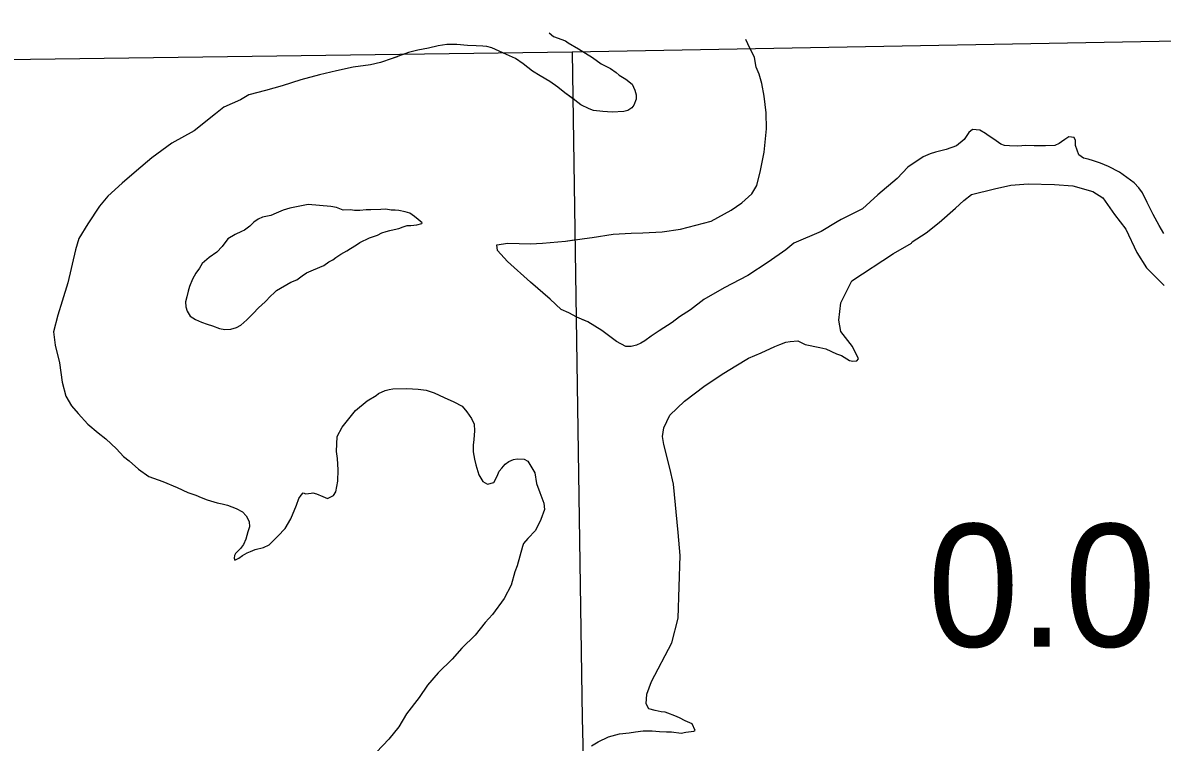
# Model space of a CAD drawing. Extents: x 31699 to 244310, y -8841 to 11474.
# Drawn here: x 140680.9 to 140942, y 2762.7 to 2927.6 of the extents above; entities that cross this region are included whole.
import ezdxf

# ---------------------------------------------------------------- set-up
doc = ezdxf.new("R2010")
doc.units = 0
for name, color, linetype in [('R_Annotation', 7, 'Continuous'), ('R_Draft', 7, 'Continuous'), ('R_Logo', 7, 'Continuous'), ('S_WALL_ANNOT', 7, 'Continuous')]:
    doc.layers.add(name, color=color, linetype=linetype)

msp = doc.modelspace()

# ---------------------------------------------------------------- linework, layer by layer
at = {"layer": 'R_Annotation'}
for points in [[(141255.2, 2927.64), (141161.75, 2926.8), (140983.28, 2924.13), (140806.74, 2920.87), (140631.73, 2918.5)], [(141064.85, 2925.35), (140983.28, 2924.13), (140806.74, 2920.87), (140631.73, 2918.5)]]:
    msp.add_lwpolyline(points, dxfattribs=at)
at = {"layer": 'R_Draft'}
for points in [[(140801.49, 2925.3), (140802.5, 2924.51), (140805.18, 2923.53), (140805.79, 2923.07), (140808.2, 2921.69), (140811.43, 2919.71), (140813.38, 2918.2), (140815.52, 2917.15), (140816.8, 2916.22), (140817.54, 2915.63), (140819.08, 2914.71), (140820.49, 2913.58), (140821.11, 2912.19), (140821.38, 2911.12), (140821.39, 2910.12), (140820.87, 2908.78), (140820.41, 2908.17), (140819.48, 2907.5), (140818.55, 2907.29), (140815.88, 2907.13), (140813.81, 2907.31), (140811.6, 2907.56), (140810.66, 2907.88), (140808.72, 2908.8), (140807.37, 2909.93), (140805.09, 2911.57), (140803.47, 2912.9), (140801.59, 2914.15), (140799.44, 2915.47), (140797.63, 2916.58), (140795.54, 2918.24), (140793.73, 2919.42), (140791.72, 2920.34), (140788.37, 2921.91), (140787.16, 2922.17), (140786.29, 2922.29), (140784.76, 2922.35), (140782.75, 2922.46), (140780.28, 2922.64), (140778.01, 2922.69), (140776.01, 2922.34), (140773.81, 2921.85), (140771.41, 2921.36), (140769.21, 2920.8), (140765.48, 2919.44), (140762.82, 2918.54), (140760.55, 2917.99), (140756.55, 2917.49), (140752.75, 2916.65), (140748.82, 2915.68), (140744.56, 2914.57), (140740.3, 2913.2), (140736.5, 2912.1), (140732.63, 2911.13), (140730.71, 2909.97), (140726.92, 2908.27), (140724.99, 2906.78), (140720.15, 2902.86), (140715.04, 2900.01), (140710.39, 2896.7), (140706.88, 2893.73), (140703.63, 2890.89), (140700.38, 2887.86), (140698.47, 2885.57), (140695.77, 2881.54), (140693.73, 2878.18), (140692.95, 2875.57), (140691.14, 2868.01), (140689.85, 2863.79), (140688.87, 2860.64), (140687.9, 2856.82), (140688.26, 2853.75), (140689.3, 2849.69), (140689.88, 2845.22), (140690.71, 2842.02), (140691.99, 2839.83), (140693.54, 2838.1), (140695.77, 2835.65), (140698.13, 2833.67), (140699.87, 2832.28), (140702.3, 2829.97), (140703.92, 2828.24), (140705.26, 2827.25), (140707.35, 2825.27), (140709.77, 2823.62), (140712.98, 2822.45)], [(140897.66, 2902.52), (140896.6, 2900.91), (140894.81, 2899.42), (140892.41, 2898.6), (140890.02, 2897.98), (140888.75, 2897.63), (140887.15, 2896.88), (140883.64, 2894.51), (140881.25, 2891.95), (140876.81, 2888.17), (140873.3, 2885), (140868.38, 2882.55), (140867.45, 2882.01), (140863.8, 2879.77), (140857.54, 2877.11), (140855.69, 2875.56), (140851.64, 2872.78), (140846.99, 2869.74), (140841.61, 2866.88), (140836.89, 2864.17), (140833.84, 2861.8), (140831.32, 2860.24), (140829.66, 2858.96), (140826.67, 2857), (140824.88, 2855.78), (140823.42, 2854.76), (140822.49, 2854.22), (140821.49, 2853.74), (140820.29, 2853.4), (140819.02, 2853.39), (140816.87, 2854.57), (140813.51, 2857.08), (140810.36, 2859.06), (140807.81, 2860.17), (140806, 2861.15), (140804.26, 2861.94), (140801.7, 2864.25), (140797.19, 2868.15), (140791.94, 2872.92), (140789.65, 2875.43), (140789.5, 2876.77), (140792.03, 2877.13), (140797.18, 2876.97), (140799.98, 2877.13), (140805.25, 2877.58), (140809.59, 2878.22), (140811.32, 2878.43), (140816.12, 2879.21), (140820.26, 2879.38), (140822.93, 2879.47), (140827.4, 2879.71), (140831.54, 2880.29), (140838.6, 2882.15), (140843.19, 2884.66), (140845.64, 2886.36), (140847.9, 2888.45), (140849.08, 2890.33), (140849.92, 2893.74), (140850.75, 2897.96), (140851.24, 2903.31), (140851.2, 2906.98), (140850.77, 2910.78), (140850.21, 2913.72), (140849.59, 2915.85), (140848.91, 2917.44), (140848.49, 2919.65), (140846.99, 2922.84), (140846.51, 2923.83)], [(140766.63, 2919.86), (140765.48, 2919.44), (140762.82, 2918.54), (140760.55, 2917.99), (140756.55, 2917.49), (140752.75, 2916.65), (140748.82, 2915.68), (140744.56, 2914.57), (140740.3, 2913.2), (140736.5, 2912.1), (140732.63, 2911.13), (140730.71, 2909.97), (140726.92, 2908.27), (140724.99, 2906.78), (140720.15, 2902.86), (140715.04, 2900.01), (140710.39, 2896.7), (140706.88, 2893.73), (140703.63, 2890.89), (140700.38, 2887.86), (140698.47, 2885.57), (140695.77, 2881.54), (140693.73, 2878.18), (140692.95, 2875.57), (140691.14, 2868.01), (140689.85, 2863.79), (140688.87, 2860.64), (140687.9, 2856.82), (140688.26, 2853.75), (140689.3, 2849.69), (140689.88, 2845.22), (140690.71, 2842.02), (140691.99, 2839.83), (140693.54, 2838.1), (140695.77, 2835.65), (140698.13, 2833.67), (140699.87, 2832.28), (140702.3, 2829.97), (140703.92, 2828.24), (140705.26, 2827.25), (140707.35, 2825.27), (140709.77, 2823.62), (140712.98, 2822.45)], [(140807.23, 2910.03), (140805.09, 2911.57), (140803.47, 2912.9), (140801.59, 2914.15), (140799.44, 2915.47), (140797.63, 2916.58), (140795.54, 2918.24), (140793.73, 2919.42), (140791.72, 2920.34), (140791.4, 2920.49)], [(140942.34, 2879.34), (140941.25, 2881.14), (140939.89, 2883.66), (140938.47, 2886.45), (140937.44, 2888.65), (140936.57, 2889.78), (140935.49, 2890.97), (140932.13, 2893.41), (140929.65, 2894.66), (140927.84, 2895.44), (140926.23, 2895.96), (140924.96, 2896.35), (140923.95, 2896.61), (140922.81, 2897.4), (140922.12, 2899.47), (140922.05, 2900.67), (140921.77, 2901.33), (140920.57, 2901.46), (140919.64, 2900.91), (140918.84, 2900.37), (140918.31, 2899.97), (140917.32, 2899.49), (140915.18, 2899.4), (140914.44, 2899.4), (140912.64, 2899.45), (140910.7, 2899.5), (140908.9, 2899.35), (140906.97, 2899.4), (140905.83, 2899.52), (140904.96, 2899.78), (140903.35, 2900.97), (140902.07, 2901.76), (140901.46, 2902.22), (140900.19, 2903.01), (140898.45, 2903.19), (140897.66, 2902.52)], [(140811.15, 2761.88), (140812.68, 2762.76), (140815.07, 2763.92), (140817.6, 2764.61), (140819.8, 2764.89), (140821.27, 2765.11), (140823, 2765.32), (140825.07, 2765.34), (140826.75, 2765.16), (140828.35, 2765.1), (140829.48, 2765.05), (140831.76, 2764.8), (140832.76, 2765.01), (140834.62, 2765.23), (140834.96, 2765.36), (140834.21, 2766.89), (140832.67, 2767.61), (140831.33, 2768.27), (140830.25, 2768.79), (140828.64, 2769.38), (140828.04, 2769.58), (140827.11, 2769.7), (140825.77, 2769.96), (140824.3, 2770.34), (140823.68, 2771.54), (140823.87, 2773.75), (140824.91, 2776.63), (140829.57, 2785.49), (140831.06, 2791.18), (140831.46, 2805.54), (140831.02, 2810.75), (140829.98, 2821.89), (140829.15, 2825.56), (140827.77, 2830.96), (140827.42, 2832.76), (140827.73, 2834.76), (140829.11, 2837.65), (140832.49, 2840.89), (140837.2, 2844.47), (140841.51, 2847.31), (140844.24, 2849.01), (140847.16, 2850.77), (140850.02, 2852), (140853.15, 2853.43), (140854.34, 2853.91), (140855.68, 2854.39), (140856.68, 2854.59), (140858.48, 2854.74), (140860.15, 2853.89), (140863.5, 2853.19), (140864.9, 2852.86), (140867.32, 2851.75), (140868.46, 2851.36), (140870.27, 2850.24), (140871.07, 2850.05), (140872.01, 2850.12), (140872.34, 2850.59), (140870.98, 2853.45), (140868.34, 2856.9), (140867.85, 2859.5), (140868.28, 2863.45), (140870.84, 2868.48), (140880.34, 2874.78), (140884.52, 2877.15), (140884.65, 2877.42), (140887.84, 2879.52), (140890.83, 2881.82), (140894.6, 2885.13), (140896.46, 2886.88), (140898.25, 2888.3), (140903.51, 2889.55), (140907.25, 2890.38), (140911.25, 2890.75)], [(140911.25, 2890.75), (140917.26, 2890.54), (140921.47, 2890.24), (140926.02, 2888.95), (140928.37, 2887.5), (140931.01, 2883.72), (140933.65, 2880.33), (140936.1, 2875.01), (140938.33, 2871.49), (140942.37, 2867.39)], [(140746.28, 2886), (140742.08, 2885.16), (140740.55, 2884.68), (140738.88, 2884), (140737.69, 2883.45), (140735.75, 2883.1), (140734.82, 2882.62), (140733.83, 2881.95), (140732.9, 2881), (140731.64, 2880.12), (140730.97, 2879.78), (140729.51, 2879.1), (140727.85, 2878.09), (140726.53, 2876.34), (140725.34, 2875.06), (140723.55, 2873.84), (140721.96, 2872.42), (140721.37, 2871.42), (140720.51, 2870.21), (140719.72, 2868.86), (140719.07, 2867.19), (140718.74, 2866.12), (140718.48, 2864.84), (140718.16, 2863.64), (140718.24, 2862.5), (140718.51, 2861.5), (140719.19, 2860.38), (140720.4, 2859.65), (140721.81, 2859), (140723.08, 2858.54), (140724.35, 2858.15), (140725.96, 2857.56), (140727.17, 2857.31), (140728.5, 2857.39), (140729.83, 2857.8), (140730.83, 2858.28), (140732.22, 2859.56), (140733.61, 2860.97), (140734.87, 2862.32), (140736.39, 2863.67), (140737.72, 2865.02), (140738.38, 2865.69), (140738.97, 2866.23)], [(140746.28, 2886), (140742.08, 2885.16), (140740.55, 2884.68), (140738.88, 2884), (140737.69, 2883.45), (140735.75, 2883.1), (140734.82, 2882.62), (140733.83, 2881.95), (140732.9, 2881), (140731.64, 2880.12), (140730.97, 2879.78), (140729.51, 2879.1), (140727.85, 2878.09), (140726.53, 2876.34), (140725.34, 2875.06), (140723.55, 2873.84), (140721.96, 2872.42), (140721.37, 2871.42), (140720.51, 2870.21), (140719.72, 2868.86), (140719.07, 2867.19), (140718.74, 2866.12), (140718.48, 2864.84), (140718.16, 2863.64), (140718.24, 2862.5), (140718.51, 2861.5), (140719.19, 2860.38), (140720.4, 2859.65), (140721.81, 2859), (140723.08, 2858.54), (140724.35, 2858.15), (140725.96, 2857.56), (140727.17, 2857.31), (140728.5, 2857.39), (140729.83, 2857.8), (140730.83, 2858.28), (140732.22, 2859.56), (140733.61, 2860.97), (140734.87, 2862.32), (140736.39, 2863.67), (140737.72, 2865.02), (140738.38, 2865.69), (140738.97, 2866.23)], [(140738.97, 2866.23), (140742.3, 2868.2), (140743.63, 2868.74), (140744.89, 2869.62), (140745.88, 2870.3), (140747.48, 2870.98), (140749.87, 2872.01), (140751, 2872.82), (140751.87, 2873.29), (140752.6, 2873.83), (140753.73, 2874.58), (140755.12, 2875.33), (140755.92, 2875.87), (140757.31, 2876.75), (140758.11, 2877.29), (140760.3, 2878.31), (140762.17, 2878.93), (140763.1, 2879.47), (140764.16, 2879.81), (140764.96, 2880.02), (140765.96, 2880.23), (140767.03, 2880.51), (140768.03, 2880.85), (140768.96, 2881.13), (140769.76, 2881.2), (140771.16, 2881.28), (140772.29, 2881.62), (140772.36, 2881.76), (140771.49, 2882.55), (140770.61, 2883.21), (140769.54, 2884), (140768.46, 2884.26), (140767.06, 2884.58), (140766.19, 2884.71), (140765.26, 2884.7), (140764.05, 2884.89), (140762.92, 2884.81), (140760.58, 2884.79), (140759.51, 2884.72), (140758.11, 2884.64), (140756.84, 2884.63), (140755.97, 2884.75), (140754.24, 2884.67), (140752.76, 2885.32), (140751.43, 2885.51), (140746.28, 2886)], [(140738.97, 2866.23), (140742.3, 2868.2), (140743.63, 2868.74), (140744.89, 2869.62), (140745.88, 2870.3), (140747.48, 2870.98), (140749.87, 2872.01), (140751, 2872.82), (140751.87, 2873.29), (140752.6, 2873.83), (140753.73, 2874.58), (140755.12, 2875.33), (140755.92, 2875.87), (140757.31, 2876.75), (140758.11, 2877.29), (140760.3, 2878.31), (140762.17, 2878.93), (140763.1, 2879.47), (140764.16, 2879.81), (140764.96, 2880.02), (140765.96, 2880.23), (140767.03, 2880.51), (140768.03, 2880.85), (140768.96, 2881.13), (140769.76, 2881.2), (140771.16, 2881.28), (140772.29, 2881.62), (140772.36, 2881.76), (140771.49, 2882.55), (140770.61, 2883.21), (140769.54, 2884), (140768.46, 2884.26), (140767.06, 2884.58), (140766.19, 2884.71), (140765.26, 2884.7), (140764.05, 2884.89), (140762.92, 2884.81), (140760.58, 2884.79), (140759.51, 2884.72), (140758.11, 2884.64), (140756.84, 2884.63), (140755.97, 2884.75), (140754.24, 2884.67), (140752.76, 2885.32), (140751.43, 2885.51), (140746.28, 2886)], [(140809.57, 2859.4), (140807.81, 2860.17), (140806, 2861.15), (140804.26, 2861.94), (140801.7, 2864.25), (140797.19, 2868.15), (140791.94, 2872.92), (140789.65, 2875.43), (140789.5, 2876.77), (140792.03, 2877.13), (140797.18, 2876.97), (140799.98, 2877.13), (140805.25, 2877.58), (140807.65, 2877.93)], [(140712.98, 2822.45), (140716.2, 2821.07), (140718.68, 2819.96), (140720.49, 2819.38), (140721.76, 2818.79), (140723.1, 2818.26), (140725.38, 2817.62), (140726.58, 2817.36), (140727.79, 2817.04), (140729.73, 2816.32), (140731.21, 2815.53), (140732.08, 2814.6), (140732.7, 2813.27), (140732.77, 2812.07), (140732.45, 2810.93), (140731.93, 2809.26), (140731.41, 2808.05), (140730.75, 2807.11), (140730.02, 2806.44), (140729.62, 2805.96), (140729.36, 2805.49), (140729.3, 2804.89), (140729.44, 2804.43), (140730.37, 2804.9), (140731.23, 2805.51), (140732.29, 2806.12), (140733.02, 2806.46), (140734.09, 2806.87), (140736.02, 2807.36), (140737.28, 2807.97), (140739.27, 2809.93), (140740.99, 2811.68), (140742.31, 2813.89), (140743.61, 2817.04), (140744.14, 2818.59), (140744.66, 2819.32), (140745.13, 2819.86), (140745.73, 2819.67), (140746.93, 2819.81), (140747.33, 2819.88), (140748.13, 2819.62), (140749.61, 2819.03), (140750.68, 2818.58), (140752.08, 2819.26), (140752.6, 2820.13), (140753.05, 2822.54), (140753.16, 2825.15), (140753, 2827.75), (140752.72, 2829.35), (140752.89, 2832.82), (140754.01, 2834.9), (140757.11, 2838.74), (140759.76, 2840.97), (140761.82, 2842.19), (140762.35, 2842.66), (140763.88, 2843.34), (140764.82, 2843.55), (140765.68, 2843.69), (140768.89, 2843.79), (140771.49, 2843.61), (140773.3, 2843.43), (140775.11, 2842.84), (140777.45, 2841.73), (140779.6, 2840.74), (140781.55, 2839.76), (140782.63, 2838.43), (140783.71, 2836.91), (140784.32, 2835.64), (140784.33, 2834.11), (140784.22, 2832.1), (140784.03, 2830.83), (140784.04, 2829.3), (140784.39, 2827.56), (140784.67, 2826.3), (140784.88, 2825.56), (140785.36, 2824.03), (140786.24, 2822.44), (140787.38, 2821.85), (140788.78, 2822.26), (140789.57, 2823.73), (140790.02, 2824.81), (140790.62, 2825.55), (140791.41, 2826.42), (140792.21, 2827.03), (140793.27, 2827.51), (140794.14, 2827.65), (140795.74, 2827.6), (140796.62, 2827.14), (140798.17, 2824.48), (140798.6, 2822.01), (140799.35, 2819.95), (140800.24, 2817.49), (140800.39, 2816.02), (140799.54, 2813.74), (140798.36, 2811.26), (140796.57, 2809.44), (140795.58, 2808.29), (140795.39, 2807.56), (140794.16, 2803.14), (140793.57, 2801.8), (140792.73, 2798.72)], [(140712.98, 2822.45), (140716.2, 2821.07), (140718.68, 2819.96), (140720.49, 2819.38), (140721.76, 2818.79), (140723.1, 2818.26), (140725.38, 2817.62), (140726.58, 2817.36), (140727.79, 2817.04), (140729.73, 2816.32), (140731.21, 2815.53), (140732.08, 2814.6), (140732.7, 2813.27), (140732.77, 2812.07), (140732.45, 2810.93), (140731.93, 2809.26), (140731.41, 2808.05), (140730.75, 2807.11), (140730.02, 2806.44), (140729.62, 2805.96), (140729.36, 2805.49), (140729.3, 2804.89), (140729.44, 2804.43), (140730.37, 2804.9), (140731.23, 2805.51), (140732.29, 2806.12), (140733.02, 2806.46), (140734.09, 2806.87), (140736.02, 2807.36), (140737.28, 2807.97), (140739.27, 2809.93), (140740.99, 2811.68), (140742.31, 2813.89), (140743.61, 2817.04), (140744.14, 2818.59), (140744.66, 2819.32), (140745.13, 2819.86), (140745.73, 2819.67), (140746.93, 2819.81), (140747.33, 2819.88), (140748.13, 2819.62), (140749.61, 2819.03), (140750.68, 2818.58), (140752.08, 2819.26), (140752.6, 2820.13), (140753.05, 2822.54), (140753.16, 2825.15), (140753, 2827.75), (140752.72, 2829.35), (140752.89, 2832.82), (140754.01, 2834.9), (140757.11, 2838.74), (140759.76, 2840.97), (140761.82, 2842.19), (140762.35, 2842.66), (140763.88, 2843.34), (140764.82, 2843.55), (140765.68, 2843.69), (140768.89, 2843.79), (140771.49, 2843.61), (140773.3, 2843.43), (140775.11, 2842.84), (140777.45, 2841.73), (140779.6, 2840.74), (140781.55, 2839.76), (140782.63, 2838.43), (140783.71, 2836.91), (140784.32, 2835.64), (140784.33, 2834.11), (140784.22, 2832.1), (140784.03, 2830.83), (140784.04, 2829.3), (140784.39, 2827.56), (140784.67, 2826.3), (140784.88, 2825.56), (140785.36, 2824.03), (140786.24, 2822.44), (140787.38, 2821.85), (140788.78, 2822.26), (140789.57, 2823.73), (140790.02, 2824.81), (140790.62, 2825.55), (140791.41, 2826.42), (140792.21, 2827.03), (140793.27, 2827.51), (140794.14, 2827.65), (140795.74, 2827.6), (140796.62, 2827.14), (140798.17, 2824.48), (140798.6, 2822.01), (140799.35, 2819.95), (140800.24, 2817.49), (140800.39, 2816.02), (140799.54, 2813.74), (140798.36, 2811.26), (140796.57, 2809.44), (140795.58, 2808.29), (140795.39, 2807.56), (140794.16, 2803.14), (140793.57, 2801.8), (140792.73, 2798.72)], [(140792.73, 2798.72), (140791.15, 2795.63), (140788.51, 2792), (140786.79, 2790.18), (140784.48, 2787.22), (140781.5, 2784.25), (140779.25, 2781.76), (140776.01, 2778.59), (140773.63, 2775.77), (140771.72, 2772.94), (140768.81, 2769.18), (140767.04, 2766.22), (140764.72, 2763.4), (140761.94, 2760.43)], [(140792.73, 2798.72), (140791.15, 2795.63), (140788.51, 2792), (140786.79, 2790.18), (140784.48, 2787.22), (140781.5, 2784.25), (140779.25, 2781.76), (140776.01, 2778.59), (140773.63, 2775.77), (140771.72, 2772.94), (140768.81, 2769.18), (140767.04, 2766.22), (140764.72, 2763.4), (140761.94, 2760.43)]]:
    msp.add_lwpolyline(points, dxfattribs=at)
at = {"layer": 'R_Logo'}
msp.add_lwpolyline([(140806.74, 2920.87), (140809.02, 2768.2), (140813.44, 2592.44), (140817.25, 2418.61), (140817.61, 2241.74), (140825.12, 2063.6), (140822.05, 2063.51), (140822.83, 1884.3), (140826.24, 1709.33), (140829.27, 1532.69), (140830.9, 1423.63)], dxfattribs=at)
msp.add_lwpolyline([(140806.74, 2920.87), (140809.02, 2768.2), (140813.44, 2592.44), (140817.25, 2418.61), (140817.61, 2241.74), (140825.12, 2063.6), (140822.05, 2063.51), (140822.83, 1884.3), (140826.24, 1709.33), (140829.27, 1532.69), (140830.9, 1423.63)], dxfattribs=at)

# ---------------------------------------------------------------- texts
at = {"layer": 'S_WALL_ANNOT'}
msp.add_text('0.0', height=28.16, dxfattribs=at).set_placement((140888.18, 2784.59))

doc.saveas('drawing.dxf')
